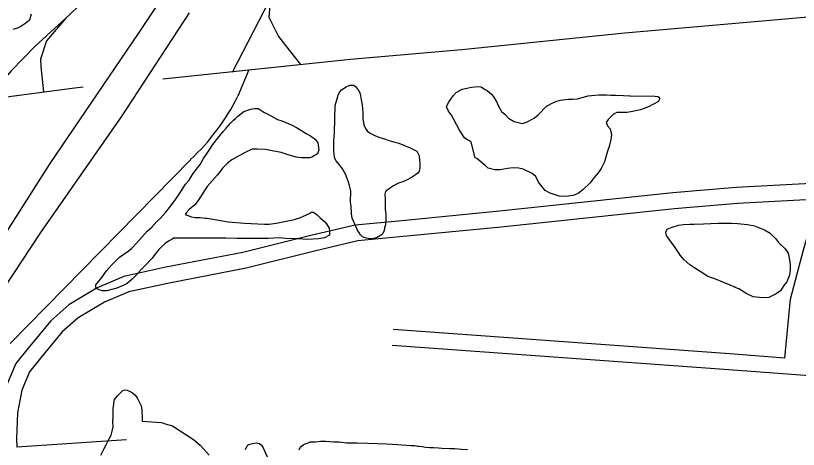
# Model space of a CAD drawing. Extents: x 3313447 to 3351316, y 703786 to 729172.
# Drawn here: x 3334072 to 3335537, y 723857 to 724670 of the extents above; entities that cross this region are included whole.
import ezdxf

# ---------------------------------------------------------------- set-up
doc = ezdxf.new("R2010")
doc.units = 0
doc.layers.add('V-ROAD-CNTR', color=7, linetype='Continuous')
doc.layers.add('V-SITE-VEGE', color=7, linetype='Continuous')

msp = doc.modelspace()

# ---------------------------------------------------------------- linework, layer by layer
at = {"layer": 'V-ROAD-CNTR'}
for points in [[(3335000.1, 725616.6), (3334926.4, 725447.9), (3334856.4, 725305.3), (3334755.4, 725103.4), (3334634.9, 724868.3), (3334477.2, 724563.3)], [(3334773.5, 725374.6), (3334685.8, 725262.5), (3334594.4, 725157.7), (3334506.2, 725052.1), (3334436, 724958.2), (3334368.7, 724874.7), (3334319.4, 724812.3), (3334274, 724769.6), (3334226.7, 724722.9), (3334163.3, 724662.1)], [(3334347.4, 724551.5), (3334699, 724588.1), (3334907.4, 724606.5), (3335212.3, 724637.6), (3335626.6, 724673.5), (3335748.4, 724684.9), (3336428.6, 724711.5), (3336991.6, 724736.2), (3337539.5, 724751.5), (3338244.2, 724783), (3339033.1, 724816.5), (3339764.1, 724841.7), (3340457.5, 724867.8), (3341305, 724902.4), (3341963.8, 724931.6), (3342675.6, 724948.7), (3344076.7, 724982.8), (3345409.5, 725011.4)], [(3334468.9, 724888.6), (3334301.2, 724636.4), (3334136.1, 724392.9), (3334015.8, 724203.9), (3333904.5, 724041.2), (3333828.8, 723922), (3333762.6, 723801.5), (3333661.1, 723601.5), (3333587.7, 723416.2), (3333523.7, 723226.7), (3333478.8, 723047.6), (3333456.3, 722892.6), (3333434.1, 722744.8), (3333423.6, 722595.4), (3333418.3, 722465.5), (3333421.9, 722328.3), (3333432.5, 722165), (3333445.7, 721847.4), (3333464, 721496.4), (3333476.6, 721207.6)], [(3331425, 724746.6), (3331632.9, 724732.4), (3332016.7, 724696.6), (3332317.8, 724669.6), (3332396.3, 724658.7), (3332478, 724664.8), (3332531.3, 724656), (3332579.8, 724640), (3332614, 724622.4), (3332646.4, 724596.6), (3332669.6, 724575), (3332688.7, 724545.2), (3332712.7, 724514.3), (3332736.4, 724497.2), (3332762.9, 724478.2), (3332790.8, 724463.4), (3332819.3, 724455.9), (3332849.9, 724454.9), (3332911.1, 724461.6), (3333098.5, 724470.4), (3333520, 724483.8), (3333894.1, 724496.6), (3334178.2, 724533.9), (3334198.6, 724536)], [(3334549.4, 724702.9), (3334546.3, 724666.7), (3334564, 724630.4), (3334577.5, 724613.6), (3334605.4, 724578.4)], [(3333537.8, 721082.7), (3333519.8, 721410.5), (3333502.9, 721813), (3333488, 722048.6), (3333478.7, 722232.9), (3333473.7, 722355.7), (3333471.9, 722481.2), (3333478.4, 722614), (3333485.3, 722720.6), (3333505.8, 722858.3), (3333530.4, 722980.8), (3333571.6, 723152.9), (3333611.3, 723294.7), (3333672.9, 723460.1), (3333707.3, 723548.8), (3333767.7, 723664.9), (3333839.7, 723807.9), (3333905.5, 723924), (3333996.9, 724078.6), (3334119.6, 724263.8), (3334270.2, 724480.2), (3334397.3, 724674.6)], [(3334166.8, 724665.4), (3334108.2, 724612.1), (3334064.2, 724567), (3334017.3, 724512.8)], [(3334166.3, 724664.9), (3334129.9, 724622.6), (3334118.9, 724588), (3334119.2, 724574.3), (3334124.1, 724526.8)], [(3334508.9, 724568.3), (3334487.9, 724518.6)], [(3334061.9, 724055.7), (3334399.5, 724399.9)], [(3335584.2, 724356.3), (3335421, 724348), (3335302.4, 724337.6), (3334977.9, 724303.2), (3334788.6, 724285), (3334707.7, 724277.3), (3334624.6, 724257.8), (3334497.1, 724226.1), (3334353.4, 724198.3), (3334274.8, 724180.8), (3334225, 724159.9), (3334171.4, 724128.3), (3334137.9, 724098.2), (3334095.3, 724047), (3334072.2, 724018.3), (3334055, 723976.9), (3334045.8, 723929.3), (3334043.6, 723877), (3334044.3, 723859.1)], [(3335574.9, 724325.8), (3335423.1, 724318.1), (3335305.3, 724307.8), (3334981, 724273.4), (3334791.4, 724255.2), (3334712.5, 724247.6), (3334631.7, 724228.7), (3334503.6, 724196.8), (3334359.5, 724168.9), (3334283.9, 724152.1), (3334238.4, 724133), (3334189.2, 724104), (3334159.5, 724077.3), (3334118.5, 724028), (3334098.3, 724002.8), (3334083.8, 723968.2), (3334075.7, 723925.8), (3334073.6, 723877), (3334074.3, 723861.2)], [(3335511.8, 724028.4), (3335522.3, 724138.7), (3335547, 724230.8), (3335566.2, 724297.1), (3335574.9, 724325.8)], [(3335511.8, 724028.4), (3335408.9, 724036), (3334779, 724081.8)], [(3336591.7, 723916.5), (3336219.9, 723945.7), (3335406.7, 724006.1), (3334776.8, 724051.9)], [(3334279.8, 723875.3), (3334074.3, 723861.2)]]:
    msp.add_lwpolyline(points, dxfattribs=at)
msp.add_arc((3334115.8, 724703.6), 415.5, 313.0562, 333.5714, dxfattribs=at)
at = {"layer": 'V-SITE-VEGE'}
for points in [[(3334100.9, 724672.3), (3334098.1, 724661.4), (3334091.5, 724655.4), (3334082.1, 724649.3), (3334075.5, 724646.1), (3334066.8, 724643.9)], [(3334376.9, 724333.2), (3334385.2, 724345.8), (3334390.2, 724354), (3334396.8, 724361.7), (3334404.5, 724374.3), (3334410.6, 724382), (3334417.2, 724390.7), (3334423.8, 724402.2), (3334429.4, 724409.9), (3334437.1, 724421.4), (3334441, 724428.5), (3334453.1, 724443.3), (3334461.4, 724453.2), (3334466.3, 724458.6), (3334474.6, 724469), (3334480.1, 724474), (3334483.4, 724477.2), (3334487.8, 724481.1), (3334499.4, 724489.8), (3334506.5, 724492.5), (3334511.4, 724494.2), (3334519.1, 724495.8), (3334526.3, 724495.8), (3334529, 724493.6), (3334534.5, 724490.2), (3334537.8, 724488), (3334545.5, 724484.7), (3334562.4, 724475.3), (3334570.1, 724472.5), (3334589.9, 724464.8), (3334598.1, 724460.4), (3334616.1, 724448.8), (3334623.8, 724444.4), (3334633.1, 724437.7)], [(3334633.1, 724437.7), (3334637.5, 724431.7), (3334639.6, 724418.5), (3334637.4, 724410.8), (3334626.4, 724404.8), (3334622, 724403.2), (3334607.2, 724403.2), (3334597.3, 724404.9), (3334580.3, 724409.4), (3334569.4, 724413.3), (3334552.4, 724416.6), (3334539.7, 724418.9), (3334524.4, 724419.5), (3334515, 724419.5), (3334501.8, 724413.5), (3334491.4, 724408), (3334476.5, 724399.9), (3334468.8, 724393.3), (3334459.5, 724384), (3334455.1, 724378), (3334449.5, 724370.9), (3334430.8, 724349.5), (3334426.9, 724344), (3334413.7, 724323.2), (3334407.6, 724315.6), (3334397.2, 724306.3), (3334391.7, 724300.8), (3334389.5, 724297.5), (3334401, 724293.1), (3334408.1, 724291.4), (3334417.4, 724291.4), (3334426.8, 724290.2), (3334430.6, 724290.2), (3334470.1, 724283.5), (3334500.3, 724280.7), (3334537.6, 724279.4), (3334546.9, 724279.4), (3334559.6, 724281), (3334594.2, 724288), (3334605.2, 724291.3), (3334616.7, 724296.7), (3334623.3, 724300), (3334625.5, 724301.6), (3334629.4, 724301.6), (3334636.5, 724296.7), (3334642, 724291.1), (3334650.2, 724284), (3334654, 724279.6), (3334658.9, 724271.9), (3334659.4, 724266.9), (3334659.4, 724258.7), (3334650.1, 724253.8), (3334639.1, 724251.6), (3334618.2, 724250.1), (3334600.6, 724251.8), (3334578.1, 724252.4), (3334565.5, 724253.5), (3334545.2, 724252.5), (3334537.5, 724252.5), (3334516.7, 724252), (3334487, 724252.1), (3334465.6, 724252.8), (3334452.4, 724252.8), (3334374.5, 724253.1), (3334367.3, 724252.6), (3334365.1, 724250.9), (3334358, 724247.1), (3334351.9, 724242.7), (3334344.2, 724236.2), (3334340.4, 724231.8), (3334333.2, 724223), (3334327.1, 724214.8), (3334314.5, 724201.7), (3334306.8, 724194), (3334297.4, 724183.1), (3334290.2, 724176), (3334280.9, 724168.3), (3334273.2, 724164.5), (3334261.6, 724159), (3334242.9, 724154.2), (3334234.7, 724154.2), (3334226.5, 724157), (3334222.6, 724159.2), (3334222.1, 724162.5), (3334222.1, 724165.2), (3334227.6, 724172.3), (3334231.5, 724176.7), (3334242.5, 724191.5), (3334252.4, 724203), (3334266.8, 724217.2), (3334282.7, 724228.7), (3334289.3, 724234.2), (3334299.2, 724244), (3334318.5, 724265.9), (3334326.8, 724273.6), (3334336.7, 724284), (3334342.8, 724290), (3334353.2, 724301.5), (3334359.9, 724310.2), (3334370.3, 724323.4), (3334376.9, 724333.2)], [(3334231.4, 723846.8), (3334238.1, 723858.8), (3334241.4, 723866), (3334246.9, 723876.9), (3334250.8, 723884.1), (3334253, 723891.7), (3334254.7, 723899.4), (3334254.2, 723909.3), (3334254.7, 723917.5), (3334254.8, 723934.5), (3334255.9, 723941.1), (3334255.9, 723944.4), (3334257.1, 723950.5), (3334262.6, 723957.6), (3334273, 723967.4), (3334277.4, 723969.1), (3334280.7, 723968.5), (3334285.1, 723966.3), (3334290.6, 723963), (3334295.5, 723959.7), (3334299.3, 723953.6), (3334302.1, 723948.7), (3334307, 723938.8), (3334308.6, 723930.5), (3334309.1, 723917.3), (3334309.1, 723910.2)], [(3334309.1, 723910.2), (3334344.2, 723907.9), (3334348.6, 723906.2), (3334351.9, 723905.1), (3334359, 723903.4), (3334365.6, 723901.2), (3334379.8, 723891.8), (3334405, 723875.8), (3334417.6, 723865.4), (3334423.6, 723858.2), (3334434.6, 723846.6)], [(3334502.1, 723857.4), (3334505.4, 723864), (3334508.2, 723866.2), (3334515.3, 723868.3), (3334522.5, 723869.4), (3334528.5, 723868.3), (3334532.3, 723865.5), (3334535.6, 723860), (3334542.7, 723843.5)], [(3334602.6, 723856.5), (3334605.4, 723862), (3334610.3, 723865.8), (3334614.2, 723868), (3334619.6, 723869.6), (3334623.5, 723871.2), (3334633.4, 723871.8), (3334642.7, 723872.8), (3334652.6, 723872.8), (3334667.4, 723871.6), (3334677.8, 723871.6), (3334691.6, 723869.9), (3334711.3, 723869.8), (3334731.1, 723868.7), (3334749.2, 723868.6), (3334766.2, 723867.5), (3334777.7, 723866.9), (3334787.1, 723866.8), (3334803.5, 723865.1), (3334811.8, 723864.6), (3334818.4, 723864.5), (3334824.9, 723863.4), (3334827.7, 723863.4), (3334833.2, 723862.8), (3334839.2, 723861.7), (3334847.4, 723861.1), (3334854, 723861.1), (3334863.4, 723860), (3334869.9, 723859.4), (3334884.8, 723858.8), (3334894.1, 723858.8), (3334906.7, 723857.6), (3334917.7, 723857.1)]]:
    msp.add_lwpolyline(points, dxfattribs=at)
for points in [[(3334668.9, 724450.2), (3334670.1, 724501.3), (3334675.1, 724518.3), (3334675.7, 724521.6), (3334679, 724527.1), (3334682.3, 724530.9), (3334690.6, 724536.4), (3334697.7, 724539.6), (3334705.4, 724539.6), (3334708.7, 724536.3), (3334714.7, 724528.6), (3334716.9, 724523.1), (3334719, 724512.1), (3334720.6, 724502.8), (3334721.7, 724487.9), (3334722.2, 724477), (3334723.8, 724464.9), (3334727.1, 724458.3), (3334729.8, 724453.9), (3334734.7, 724450), (3334744.6, 724445.1), (3334751.7, 724442.3), (3334764.3, 724438.4), (3334770.9, 724435.6), (3334781.9, 724432.8), (3334789.6, 724430.6), (3334810.4, 724422.3), (3334823, 724415.7), (3334827.4, 724406.9), (3334828.4, 724392.1), (3334828.4, 724384.4), (3334827.3, 724378.3), (3334825, 724374.5), (3334814, 724366.9), (3334803.6, 724361.4), (3334797, 724358.7), (3334788.8, 724356), (3334784.9, 724354.3), (3334779.4, 724351.1), (3334773.9, 724347.2), (3334764.5, 724340.1), (3334762.9, 724335.2), (3334763.9, 724326.4), (3334763.9, 724307.7), (3334764.4, 724302.2), (3334765, 724298.4), (3334764.9, 724285.8), (3334764.3, 724278.1), (3334762.7, 724272.1), (3334762.1, 724266.6), (3334759.3, 724262.2), (3334758.2, 724259.5), (3334747.8, 724253.4), (3334739.5, 724251.8), (3334734.6, 724251.8), (3334726.4, 724253.5), (3334721.4, 724255.2), (3334717.6, 724259), (3334711.6, 724268.9), (3334702.3, 724290.4), (3334700.7, 724298.6), (3334700.2, 724312.9), (3334699.1, 724320.6), (3334699.2, 724341.5), (3334697.1, 724351.3), (3334695.4, 724357.9), (3334691.1, 724367.8), (3334690, 724371.7), (3334684, 724382.7), (3334678.5, 724390.4), (3334671.4, 724398.1), (3334669.2, 724404.1), (3334667.6, 724416.2), (3334667.7, 724435.4)], [(3334924.6, 724432.4), (3334921.3, 724435.1), (3334918.6, 724436.2), (3334912, 724440.6), (3334902.7, 724454.9), (3334888, 724483), (3334882, 724490.7), (3334878.7, 724498.9), (3334882, 724507.2), (3334890.9, 724519.2), (3334896.4, 724525.8), (3334907.9, 724531.8), (3334925.5, 724535.6), (3334937.6, 724537.2), (3334943.6, 724536), (3334949.7, 724532.2), (3334954.6, 724529.4), (3334962.8, 724522.3), (3334966.6, 724517.3), (3334972.1, 724509), (3334975.4, 724501.3), (3334981.4, 724490.3), (3334988.5, 724484.3), (3334994.5, 724477.7), (3335004.9, 724471.6), (3335012.6, 724469.4), (3335020.8, 724467.7), (3335028.5, 724469.9), (3335042.8, 724477.5), (3335050, 724484.1), (3335065.9, 724499.9), (3335078.6, 724507), (3335083, 724508.7), (3335091.2, 724511.4), (3335101.1, 724512.4), (3335107.1, 724513), (3335114.8, 724512.9), (3335123.6, 724514), (3335136.8, 724517.8), (3335143.9, 724519.4), (3335156, 724520.5), (3335163.7, 724521.6), (3335178, 724521.5), (3335186.2, 724520.4), (3335195, 724520.4), (3335209.8, 724519.8), (3335220.8, 724519.7), (3335223, 724519.2), (3335268.6, 724519), (3335274.1, 724517.9), (3335277.3, 724516.2), (3335277.3, 724514), (3335275.1, 724508.6), (3335256.4, 724498.7), (3335241.6, 724493.3), (3335223.4, 724489.5), (3335215.8, 724488.4), (3335204.8, 724488.5), (3335197.1, 724488), (3335190.5, 724484.7), (3335181.1, 724475.4), (3335177.3, 724469.4), (3335180, 724463.3), (3335184.9, 724457.8), (3335187.1, 724446.3), (3335185.9, 724437.5), (3335183.1, 724424.3), (3335179.8, 724416.1), (3335177.6, 724407.3), (3335174.3, 724395.8), (3335168.2, 724383.2), (3335162.1, 724375), (3335155, 724366.2), (3335147.2, 724356.4), (3335134.6, 724343.8), (3335124.7, 724336.7), (3335115.9, 724332.9), (3335101, 724330.7), (3335089.5, 724331.3), (3335072.5, 724336.9), (3335063.2, 724342.4), (3335050.6, 724357.8), (3335045.7, 724368.3), (3335038.6, 724373.8), (3335022.2, 724382.1), (3335013.9, 724383.7), (3335003.5, 724384.9), (3334992.5, 724383.3), (3334978.8, 724380.6), (3334968.9, 724380.6), (3334956.8, 724383.9), (3334950.8, 724388.9), (3334935.5, 724402.1), (3334932.2, 724403.2)], [(3335380.5, 724176.6), (3335367.9, 724181.1), (3335353.1, 724190.4), (3335343.2, 724196.5), (3335333.9, 724203.1), (3335323.5, 724212.5), (3335315.9, 724220.8), (3335313.7, 724224.1), (3335306.6, 724235.6), (3335299.5, 724245), (3335290.2, 724258.2), (3335289.1, 724264.2), (3335291.3, 724269.7), (3335300.7, 724273.5), (3335312.8, 724277.3), (3335322.1, 724278.4), (3335334.2, 724278.9), (3335341.9, 724278.9), (3335359.4, 724279.9), (3335386.9, 724280.9), (3335412.1, 724280.8), (3335423.1, 724280.2), (3335441.8, 724278.5), (3335454.9, 724275.7), (3335473.6, 724268.5), (3335484.5, 724262.4), (3335494.4, 724252), (3335499.8, 724244.8), (3335512.4, 724232.7), (3335517.9, 724225), (3335520.6, 724212.4), (3335521.7, 724203.6), (3335521.6, 724193.7), (3335520.5, 724183.8), (3335515.5, 724171.2), (3335510, 724164.1), (3335503.4, 724154.2), (3335495.7, 724148.8), (3335481.9, 724141.7), (3335470.9, 724141.2), (3335452.8, 724142.9), (3335440.8, 724148.4), (3335425.4, 724157.8), (3335418.8, 724160.6), (3335416.7, 724161.7)]]:
    msp.add_lwpolyline(points, close=True, dxfattribs=at)

doc.saveas('drawing.dxf')
